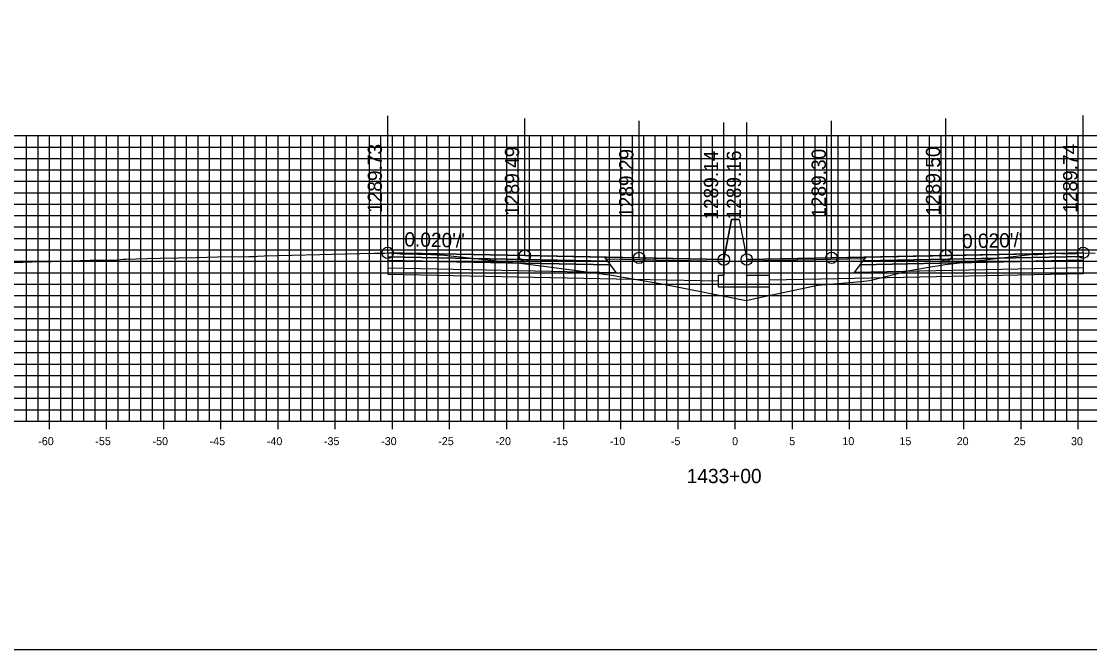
# Model space of a CAD drawing. Extents: x 674939 to 678919, y 750652 to 765176.
# Drawn here: x 678686.1 to 678779.5, y 758512.6 to 758567.6 of the extents above; entities that cross this region are included whole.
import ezdxf

# ---------------------------------------------------------------- set-up
doc = ezdxf.new("R2010")
doc.units = 0
for name, color, linetype in [('R_Alt Surface', 7, 'Continuous'), ('R_Axis', 7, 'Continuous'), ('R_Axis Annot', 7, 'Continuous'), ('R_Exist Surface', 7, 'Continuous'), ('R_Fin Surface', 7, 'Continuous'), ('R_Grid', 7, 'Continuous'), ('R_No Plot', 7, 'Continuous'), ('R_Proposed Road', 7, 'Continuous'), ('R_Xsect Elev', 7, 'Continuous'), ('R_Xsect Slope', 7, 'Continuous')]:
    doc.layers.add(name, color=color, linetype=linetype)

msp = doc.modelspace()

# ---------------------------------------------------------------- linework, layer by layer
for points in [[(678748.203, 758550.192), (678747.533, 758546.692)], [(678748.863, 758550.207), (678748.863, 758550.207), (678748.203, 758550.207), (678748.203, 758550.192)], [(678748.863, 758550.207), (678749.533, 758546.707)]]:
    msp.add_lwpolyline(points)
at = {"layer": 'R_Alt Surface'}
for points in [[(678718.122, 758546.95), (678718.122, 758546.62), (678737.622, 758546.23), (678737.372, 758546.565)], [(678718.122, 758546.62), (678718.122, 758545.96), (678738.122, 758545.56), (678737.622, 758546.23)], [(678778.958, 758546.636), (678778.958, 758545.976), (678758.958, 758545.576), (678759.458, 758546.246)], [(678778.958, 758546.966), (678778.958, 758546.636), (678759.458, 758546.246), (678759.708, 758546.581)]]:
    msp.add_lwpolyline(points, close=True, dxfattribs=at)
for points in [[(678718.122, 758545.96), (678718.122, 758545.42), (678738.122, 758545.02), (678747.033, 758544.842)], [(678778.958, 758545.976), (678778.958, 758545.436), (678758.958, 758545.036), (678751.533, 758544.887)]]:
    msp.add_lwpolyline(points, dxfattribs=at)
at = {"layer": 'R_Axis'}
for p, q in [((678688.533, 758531.851), (678688.533, 758533.251)), ((678693.533, 758531.851), (678693.533, 758533.251)), ((678698.533, 758531.851), (678698.533, 758533.251)), ((678703.533, 758531.851), (678703.533, 758533.251)), ((678708.533, 758531.851), (678708.533, 758533.251)), ((678713.533, 758531.851), (678713.533, 758533.251)), ((678718.533, 758531.851), (678718.533, 758533.251)), ((678723.533, 758531.851), (678723.533, 758533.251)), ((678728.533, 758531.851), (678728.533, 758533.251)), ((678733.533, 758531.851), (678733.533, 758533.251)), ((678738.533, 758531.851), (678738.533, 758533.251)), ((678743.533, 758531.851), (678743.533, 758533.251)), ((678748.533, 758531.851), (678748.533, 758533.251)), ((678753.533, 758531.851), (678753.533, 758533.251)), ((678758.533, 758531.851), (678758.533, 758533.251)), ((678763.533, 758531.851), (678763.533, 758533.251)), ((678768.533, 758531.851), (678768.533, 758533.251)), ((678773.533, 758531.851), (678773.533, 758533.251)), ((678778.533, 758531.851), (678778.533, 758533.251)), ((678598.533, 758532.551), (678898.533, 758532.551))]:
    msp.add_line(p, q, dxfattribs=at)
at = {"layer": 'R_Exist Surface'}
msp.add_lwpolyline([(678684.609, 758546.409), (678687.03, 758546.49), (678688.684, 758546.539), (678692.102, 758546.632), (678692.966, 758546.655), (678693.254, 758546.655), (678694.25, 758546.66), (678694.534, 758546.679), (678694.982, 758546.722), (678695.104, 758546.733), (678695.223, 758546.741), (678697.075, 758546.781), (678698.227, 758546.81), (678701.361, 758546.889), (678703.26, 758546.927), (678705.966, 758546.973), (678706.081, 758546.966), (678706.509, 758546.973), (678706.739, 758546.994), (678707.309, 758547.028), (678712.152, 758547.154), (678714.397, 758547.211), (678716.961, 758547.248), (678717.869, 758547.264), (678718.122, 758547.28), (678718.154, 758547.282), (678718.224, 758547.283), (678718.937, 758547.231), (678719.225, 758547.209), (678719.397, 758547.205), (678719.455, 758547.214), (678719.627, 758547.203), (678721.906, 758547.129), (678722.424, 758547.113), (678722.709, 758547.105), (678722.783, 758547.115), (678722.83, 758547.126), (678727.405, 758546.625), (678729.031, 758546.449), (678729.689, 758546.383), (678730.386, 758546.295), (678731.782, 758546.112), (678737.722, 758545.33), (678739.893, 758544.951), (678741.971, 758544.589), (678746.097, 758543.797), (678749.491, 758543.12), (678750.497, 758543.351), (678755.764, 758544.448), (678759.201, 758544.76), (678760.306, 758544.875), (678763.767, 758545.746), (678765.101, 758545.987), (678766.892, 758546.257), (678774.591, 758547.17), (678774.685, 758547.145), (678774.989, 758547.155), (678775.364, 758547.175), (678775.683, 758547.193), (678776.246, 758547.222), (678776.883, 758547.251), (678777.071, 758547.237), (678777.283, 758547.221), (678777.847, 758547.231), (678778.377, 758547.243), (678778.589, 758547.277), (678778.777, 758547.3), (678778.872, 758547.298), (678778.958, 758547.296), (678780.029, 758547.272)], dxfattribs=at)
at = {"layer": 'R_Fin Surface'}
for points in [[(678718.122, 758547.28), (678730.122, 758547.04), (678737.122, 758546.9), (678740.122, 758546.84), (678747.533, 758546.692), (678748.203, 758550.192), (678748.863, 758550.207), (678749.533, 758546.707), (678756.958, 758546.856), (678759.958, 758546.916), (678766.958, 758547.056), (678778.958, 758547.296)], [(678747.533, 758546.692), (678740.122, 758546.84), (678730.122, 758547.04), (678718.122, 758547.28)], [(678778.958, 758547.296), (678766.958, 758547.056), (678756.958, 758546.856), (678749.533, 758546.707)]]:
    msp.add_lwpolyline(points, dxfattribs=at)
for points in [[(678718.122, 758547.28), (678718.122, 758546.95), (678737.372, 758546.565), (678737.122, 758546.9)], [(678778.958, 758547.296), (678778.958, 758546.966), (678759.708, 758546.581), (678759.958, 758546.916)], [(678737.122, 758546.9), (678747.533, 758546.692), (678747.537, 758546.534), (678737.241, 758546.74)], [(678759.839, 758546.756), (678749.533, 758546.55), (678749.533, 758546.707), (678759.958, 758546.916)]]:
    msp.add_lwpolyline(points, close=True, dxfattribs=at)
at = {"layer": 'R_Grid'}
for p, q in [((678598.533, 758557.551), (678898.533, 758557.551)), ((678686.533, 758532.551), (678686.533, 758557.551)), ((678687.533, 758532.551), (678687.533, 758557.551)), ((678688.533, 758532.551), (678688.533, 758557.551)), ((678689.533, 758532.551), (678689.533, 758557.551)), ((678690.533, 758532.551), (678690.533, 758557.551)), ((678691.533, 758532.551), (678691.533, 758557.551)), ((678692.533, 758532.551), (678692.533, 758557.551)), ((678693.533, 758532.551), (678693.533, 758557.551)), ((678694.533, 758532.551), (678694.533, 758557.551)), ((678695.533, 758532.551), (678695.533, 758557.551)), ((678696.533, 758532.551), (678696.533, 758557.551)), ((678697.533, 758532.551), (678697.533, 758557.551)), ((678698.533, 758532.551), (678698.533, 758557.551)), ((678699.533, 758532.551), (678699.533, 758557.551)), ((678700.533, 758532.551), (678700.533, 758557.551)), ((678701.533, 758532.551), (678701.533, 758557.551)), ((678702.533, 758532.551), (678702.533, 758557.551)), ((678703.533, 758532.551), (678703.533, 758557.551)), ((678704.533, 758532.551), (678704.533, 758557.551)), ((678705.533, 758532.551), (678705.533, 758557.551)), ((678706.533, 758532.551), (678706.533, 758557.551)), ((678707.533, 758532.551), (678707.533, 758557.551)), ((678708.533, 758532.551), (678708.533, 758557.551)), ((678709.533, 758532.551), (678709.533, 758557.551)), ((678710.533, 758532.551), (678710.533, 758557.551)), ((678711.533, 758532.551), (678711.533, 758557.551)), ((678712.533, 758532.551), (678712.533, 758557.551)), ((678713.533, 758532.551), (678713.533, 758557.551)), ((678714.533, 758532.551), (678714.533, 758557.551)), ((678715.533, 758532.551), (678715.533, 758557.551)), ((678716.533, 758532.551), (678716.533, 758557.551)), ((678717.533, 758532.551), (678717.533, 758557.551)), ((678718.533, 758532.551), (678718.533, 758557.551)), ((678719.533, 758532.551), (678719.533, 758557.551)), ((678720.533, 758532.551), (678720.533, 758557.551)), ((678721.533, 758532.551), (678721.533, 758557.551)), ((678722.533, 758532.551), (678722.533, 758557.551)), ((678723.533, 758532.551), (678723.533, 758557.551)), ((678724.533, 758532.551), (678724.533, 758557.551)), ((678725.533, 758532.551), (678725.533, 758557.551)), ((678726.533, 758532.551), (678726.533, 758557.551)), ((678727.533, 758532.551), (678727.533, 758557.551)), ((678728.533, 758532.551), (678728.533, 758557.551)), ((678729.533, 758532.551), (678729.533, 758557.551)), ((678730.533, 758532.551), (678730.533, 758557.551)), ((678731.533, 758532.551), (678731.533, 758557.551)), ((678732.533, 758532.551), (678732.533, 758557.551)), ((678733.533, 758532.551), (678733.533, 758557.551)), ((678734.533, 758532.551), (678734.533, 758557.551)), ((678735.533, 758532.551), (678735.533, 758557.551)), ((678736.533, 758532.551), (678736.533, 758557.551)), ((678737.533, 758532.551), (678737.533, 758557.551)), ((678738.533, 758532.551), (678738.533, 758557.551)), ((678739.533, 758532.551), (678739.533, 758557.551)), ((678740.533, 758532.551), (678740.533, 758557.551)), ((678741.533, 758532.551), (678741.533, 758557.551)), ((678742.533, 758532.551), (678742.533, 758557.551)), ((678743.533, 758532.551), (678743.533, 758557.551)), ((678744.533, 758532.551), (678744.533, 758557.551)), ((678745.533, 758532.551), (678745.533, 758557.551)), ((678746.533, 758532.551), (678746.533, 758557.551)), ((678747.533, 758532.551), (678747.533, 758557.551)), ((678748.533, 758532.551), (678748.533, 758557.551)), ((678749.533, 758532.551), (678749.533, 758557.551)), ((678750.533, 758532.551), (678750.533, 758557.551)), ((678751.533, 758532.551), (678751.533, 758557.551)), ((678752.533, 758532.551), (678752.533, 758557.551)), ((678753.533, 758532.551), (678753.533, 758557.551)), ((678754.533, 758532.551), (678754.533, 758557.551)), ((678755.533, 758532.551), (678755.533, 758557.551)), ((678756.533, 758532.551), (678756.533, 758557.551)), ((678757.533, 758532.551), (678757.533, 758557.551)), ((678758.533, 758532.551), (678758.533, 758557.551)), ((678759.533, 758532.551), (678759.533, 758557.551)), ((678760.533, 758532.551), (678760.533, 758557.551)), ((678761.533, 758532.551), (678761.533, 758557.551)), ((678762.533, 758532.551), (678762.533, 758557.551)), ((678763.533, 758532.551), (678763.533, 758557.551)), ((678764.533, 758532.551), (678764.533, 758557.551)), ((678765.533, 758532.551), (678765.533, 758557.551)), ((678766.533, 758532.551), (678766.533, 758557.551)), ((678767.533, 758532.551), (678767.533, 758557.551)), ((678768.533, 758532.551), (678768.533, 758557.551)), ((678769.533, 758532.551), (678769.533, 758557.551)), ((678770.533, 758532.551), (678770.533, 758557.551)), ((678771.533, 758532.551), (678771.533, 758557.551)), ((678772.533, 758532.551), (678772.533, 758557.551)), ((678773.533, 758532.551), (678773.533, 758557.551)), ((678774.533, 758532.551), (678774.533, 758557.551)), ((678775.533, 758532.551), (678775.533, 758557.551)), ((678776.533, 758532.551), (678776.533, 758557.551)), ((678777.533, 758532.551), (678777.533, 758557.551)), ((678778.533, 758532.551), (678778.533, 758557.551)), ((678598.533, 758556.551), (678898.533, 758556.551)), ((678598.533, 758555.551), (678898.533, 758555.551)), ((678598.533, 758554.551), (678898.533, 758554.551)), ((678598.533, 758553.551), (678898.533, 758553.551)), ((678598.533, 758552.551), (678898.533, 758552.551)), ((678598.533, 758551.551), (678898.533, 758551.551)), ((678598.533, 758550.551), (678898.533, 758550.551)), ((678598.533, 758549.551), (678898.533, 758549.551)), ((678598.533, 758548.551), (678898.533, 758548.551)), ((678598.533, 758547.551), (678898.533, 758547.551)), ((678598.533, 758546.551), (678898.533, 758546.551)), ((678598.533, 758545.551), (678898.533, 758545.551)), ((678598.533, 758544.551), (678898.533, 758544.551)), ((678598.533, 758543.551), (678898.533, 758543.551)), ((678598.533, 758542.551), (678898.533, 758542.551)), ((678598.533, 758541.551), (678898.533, 758541.551)), ((678598.533, 758540.551), (678898.533, 758540.551)), ((678598.533, 758539.551), (678898.533, 758539.551)), ((678598.533, 758538.551), (678898.533, 758538.551)), ((678598.533, 758537.551), (678898.533, 758537.551)), ((678598.533, 758536.551), (678898.533, 758536.551)), ((678598.533, 758535.551), (678898.533, 758535.551)), ((678598.533, 758534.551), (678898.533, 758534.551)), ((678598.533, 758533.551), (678898.533, 758533.551)), ((678598.533, 758532.551), (678898.533, 758532.551))]:
    msp.add_line(p, q, dxfattribs=at)
at = {"layer": 'R_No Plot'}
msp.add_lwpolyline([(678578.533, 758512.551), (678918.533, 758512.551), (678918.533, 758732.551), (678578.533, 758732.551)], close=True, dxfattribs=at)
for centre in [(678718.122, 758547.28), (678730.122, 758547.04), (678740.122, 758546.84), (678747.533, 758546.692), (678749.533, 758546.707), (678756.958, 758546.856), (678766.958, 758547.056), (678778.958, 758547.296)]:
    msp.add_circle(centre, 0.5, dxfattribs=at)
at = {"layer": 'R_Proposed Road'}
msp.add_lwpolyline([(678747.533, 758546.692), (678747.533, 758545.317), (678747.033, 758545.317), (678747.033, 758544.317), (678751.533, 758544.317), (678751.533, 758545.317), (678749.533, 758545.317), (678749.533, 758546.707)], dxfattribs=at)
at = {"layer": 'R_Xsect Elev'}
for p, q in [((678718.122, 758547.28), (678718.122, 758559.28)), ((678730.122, 758547.04), (678730.122, 758559.04)), ((678740.122, 758546.84), (678740.122, 758558.84)), ((678747.533, 758546.692), (678747.533, 758558.692)), ((678749.533, 758546.707), (678749.533, 758558.707)), ((678756.958, 758546.856), (678756.958, 758558.856)), ((678766.958, 758547.056), (678766.958, 758559.056)), ((678778.958, 758547.296), (678778.958, 758559.296))]:
    msp.add_line(p, q, dxfattribs=at)

# ---------------------------------------------------------------- texts
at = {"layer": 'R_Axis Annot'}
for s, height, p in [('-60', 0.7, (678687.552, 758530.451)), ('-55', 0.7, (678692.546, 758530.451)), ('-50', 0.7, (678697.552, 758530.451)), ('-45', 0.7, (678702.546, 758530.451)), ('-40', 0.7, (678707.552, 758530.451)), ('-35', 0.7, (678712.546, 758530.451)), ('-30', 0.7, (678717.552, 758530.451)), ('-25', 0.7, (678722.546, 758530.451)), ('-20', 0.7, (678727.552, 758530.451)), ('-15', 0.7, (678732.546, 758530.451)), ('-10', 0.7, (678737.552, 758530.451)), ('-5', 0.7, (678742.896, 758530.451)), ('0', 0.7, (678748.252, 758530.451)), ('5', 0.7, (678753.246, 758530.451)), ('10', 0.7, (678757.902, 758530.451)), ('15', 0.7, (678762.896, 758530.451)), ('20', 0.7, (678767.902, 758530.451)), ('25', 0.7, (678772.896, 758530.451)), ('30', 0.7, (678777.902, 758530.451)), ('1433+00', 1.25, (678744.281, 758527.126))]:
    msp.add_text(s, height=height, dxfattribs=at).set_placement(p)
at = {"layer": 'R_Xsect Elev'}
for s, p in [('1289.73', (678717.622, 758550.78)), ('1289.50', (678766.458, 758550.556)), ('1289.74', (678778.458, 758550.796)), ('1289.49', (678729.622, 758550.54)), ('1289.29', (678739.622, 758550.34)), ('1289.14', (678747.033, 758550.192)), ('1289.16', (678749.033, 758550.207)), ('1289.30', (678756.458, 758550.356))]:
    msp.add_text(s, height=1.25, rotation=90, dxfattribs=at).set_placement(p)
at = {"layer": 'R_Xsect Slope'}
for rotation, p in [(358.85424, (678719.572, 758547.851)), (1.14576, (678768.384, 758547.684))]:
    msp.add_text("0.020'/'", height=1.25, rotation=rotation, dxfattribs=at).set_placement(p)

doc.saveas('drawing.dxf')
